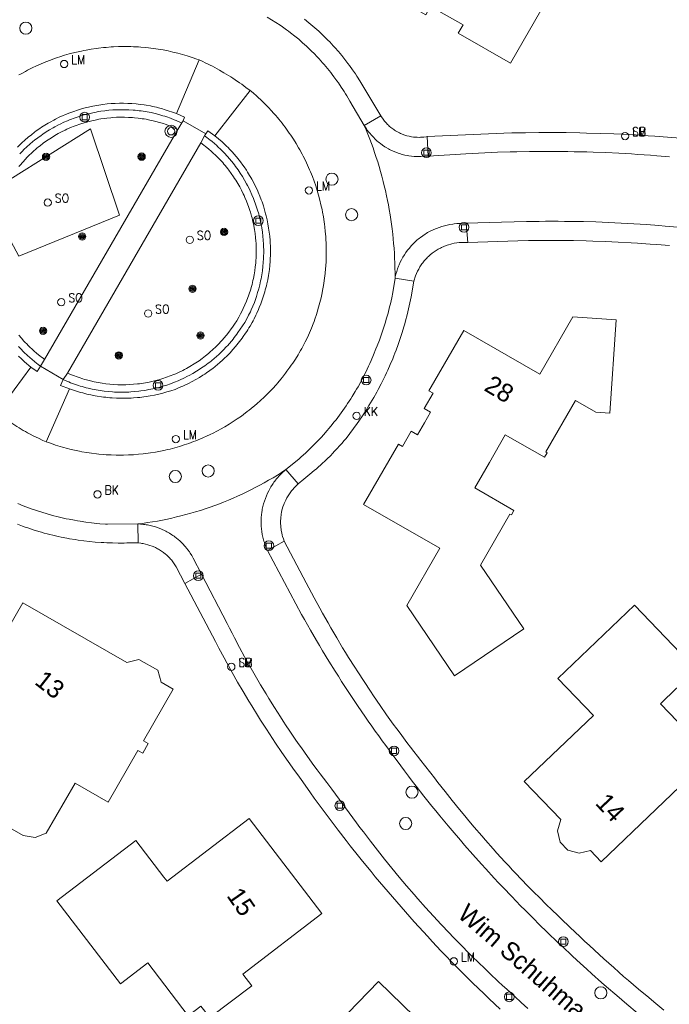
# Model space of a CAD drawing. Header units: metres. Extents: x 138165 to 154469, y 480134 to 494189.
# Tile 696 of 1056: x 146683 to 146728, y 487745 to 487813. Entities that reach past the tile are written whole.
import ezdxf

# ---------------------------------------------------------------- set-up
doc = ezdxf.new("R2010")
doc.units = ezdxf.units.M
doc.header["$LTSCALE"] = 0.001
doc.header["$MEASUREMENT"] = 0
for name, color, linetype, lineweight in [('Level 5', 7, 'Continuous', 0), ('TOP-L-topo objecten punt', 7, 'Continuous', 0), ('TOP-L-topo objecten vlak', 7, 'Continuous', 0), ('TOP-T-topo huisnummering naamgeving', 7, 'Continuous', 0)]:
    doc.layers.add(name, color=color, linetype=linetype, lineweight=lineweight)
doc.styles.add('Style-INTL_ISO', font='INTL_ISO.shx')
doc.styles.add('Style-STANDARD', font='STANDARD.shx')

# ---------------------------------------------------------------- blocks, each defined once
blk = doc.blocks.new('24')
at = {"layer": 'TOP-L-topo objecten punt', "color": 7, "linetype": 'Continuous', "lineweight": 0}
for radius in [0.025, 0.0182, 0.0115, 0.005]:
    blk.add_circle((0, 0), radius, dxfattribs=at)
blk = doc.blocks.new('129')
at = {"layer": 'TOP-L-topo objecten punt', "color": 7, "linetype": 'Continuous', "lineweight": 0}
blk.add_circle((0, 0), 0.025, dxfattribs=at)
at = {"layer": 'TOP-L-topo objecten punt', "color": 7, "linetype": 'Continuous', "lineweight": 0, "style": 'Style-STANDARD'}
blk.add_text('SO', height=0.06, dxfattribs=at).set_placement((0.0483, 0))
blk = doc.blocks.new('39')
at = {"layer": 'TOP-L-topo objecten punt', "color": 7, "linetype": 'Continuous', "lineweight": 0}
for p, q in [((0.0175, 0.0175), (-0.0175, 0.0175)), ((-0.0175, 0.0175), (-0.0175, -0.0175)), ((0.0175, 0.0175), (0.0175, -0.0175)), ((0.0175, -0.0175), (-0.0175, -0.0175))]:
    blk.add_line(p, q, dxfattribs=at)
blk.add_circle((0, 0), 0.0332, dxfattribs=at)
blk = doc.blocks.new('*U13')
at = {"layer": 'Level 5', "color": 7, "linetype": 'Continuous', "lineweight": 0}
blk.add_circle((0, 0), 0.0415, dxfattribs=at)
blk = doc.blocks.new('150')
at = {"layer": 'Level 5', "color": 7, "linetype": 'Continuous', "lineweight": 0}
blk.add_blockref('*U13', (0, 0), dxfattribs=at)
blk = doc.blocks.new('72')
at = {"layer": 'TOP-L-topo objecten punt', "color": 7, "linetype": 'Continuous', "lineweight": 0}
blk.add_circle((0, 0), 0.025, dxfattribs=at)
at = {"layer": 'TOP-L-topo objecten punt', "color": 7, "linetype": 'Continuous', "lineweight": 0, "style": 'Style-STANDARD'}
blk.add_text('BK', height=0.06, dxfattribs=at).set_placement((0.0483, 0))
blk = doc.blocks.new('16')
at = {"layer": 'TOP-L-topo objecten punt', "color": 7, "linetype": 'Continuous', "lineweight": 0}
blk.add_circle((0, 0), 0.025, dxfattribs=at)
at = {"layer": 'TOP-L-topo objecten punt', "color": 7, "linetype": 'Continuous', "lineweight": 0, "style": 'Style-STANDARD'}
blk.add_text('LM', height=0.06, dxfattribs=at).set_placement((0.0483, 0))
blk = doc.blocks.new('119')
at = {"layer": 'TOP-L-topo objecten punt', "color": 7, "linetype": 'Continuous', "lineweight": 0}
blk.add_circle((0, 0), 0.025, dxfattribs=at)
at = {"layer": 'TOP-L-topo objecten punt', "color": 7, "linetype": 'Continuous', "lineweight": 0, "style": 'Style-STANDARD'}
blk.add_text('KK', height=0.06, dxfattribs=at).set_placement((0.0483, 0))
blk = doc.blocks.new('175')
at = {"layer": 'TOP-L-topo objecten punt', "color": 7, "linetype": 'Continuous', "lineweight": 0}
blk.add_circle((0, 0), 0.025, dxfattribs=at)
at = {"layer": 'TOP-L-topo objecten punt', "color": 7, "linetype": 'Continuous', "lineweight": 0, "style": 'Style-STANDARD'}
blk.add_text('SB', height=0.06, dxfattribs=at).set_placement((0.0483, 0))
blk = doc.blocks.new('27')
at = {"layer": 'TOP-L-topo objecten punt', "color": 7, "linetype": 'Continuous', "lineweight": 0}
for radius in [0.0415, 0.025]:
    blk.add_circle((0, 0), radius, dxfattribs=at)

msp = doc.modelspace()

# ---------------------------------------------------------------- linework, layer by layer
at = {"layer": 'TOP-L-topo objecten vlak', "flags": 128}
for points in [[(146713.792, 487812.279), (146713.469, 487811.714), (146717.047, 487809.666), (146721.617, 487817.65), (146721.849, 487818.056), (146726.803, 487817.379), (146727.819, 487824.81), (146723.41, 487825.414), (146719.313, 487818.255), (146714.756, 487820.864), (146715.818, 487822.72), (146715.553, 487823.699), (146713.743, 487824.735), (146712.765, 487824.468), (146711.702, 487822.612), (146711.068, 487822.975), (146706.806, 487815.528), (146711.256, 487812.98), (146711.579, 487813.545), (146713.792, 487812.279)], [(146700.408, 487812.819), (146700.709, 487812.638), (146701.006, 487812.449), (146701.299, 487812.254), (146701.443, 487812.154), (146701.729, 487811.949), (146701.87, 487811.844), (146702.01, 487811.737), (146702.287, 487811.52), (146702.558, 487811.296), (146702.824, 487811.065), (146702.955, 487810.948), (146703.085, 487810.829), (146703.213, 487810.709), (146703.466, 487810.464), (146703.59, 487810.339), (146703.834, 487810.086), (146703.954, 487809.957), (146704.189, 487809.696), (146704.304, 487809.563), (146704.531, 487809.294), (146704.751, 487809.019), (146704.858, 487808.88), (146704.964, 487808.74), (146705.172, 487808.456), (146705.273, 487808.312), (146705.47, 487808.021), (146705.567, 487807.873), (146705.661, 487807.725), (146705.754, 487807.576), (146705.845, 487807.425), (146705.935, 487807.274), (146706.051, 487807.071), (146707.046, 487805.403)], [(146708.171, 487806.06), (146706.806, 487808.336), (146706.623, 487808.635), (146706.529, 487808.783), (146706.433, 487808.93), (146706.236, 487809.22), (146706.033, 487809.506), (146705.929, 487809.647), (146705.716, 487809.926), (146705.497, 487810.199), (146705.385, 487810.334), (146705.271, 487810.468), (146705.04, 487810.731), (146704.922, 487810.861), (146704.802, 487810.99), (146704.681, 487811.117), (146704.559, 487811.242), (146704.31, 487811.489), (146704.184, 487811.611), (146703.926, 487811.849), (146703.796, 487811.966), (146703.664, 487812.081), (146703.399, 487812.308), (146703.251, 487812.433), (146702.951, 487812.678)], [(146683.43, 487808.858), (146683.578, 487808.943), (146683.877, 487809.106), (146684.028, 487809.185), (146684.332, 487809.338), (146684.64, 487809.484), (146684.795, 487809.554), (146685.108, 487809.688), (146685.266, 487809.753), (146685.583, 487809.876), (146685.743, 487809.935), (146686.065, 487810.048), (146686.226, 487810.101), (146686.552, 487810.202), (146686.879, 487810.295), (146687.044, 487810.339), (146687.375, 487810.42), (146687.707, 487810.494), (146687.874, 487810.528), (146688.041, 487810.56), (146688.377, 487810.618), (146688.714, 487810.669), (146688.883, 487810.691), (146689.221, 487810.729), (146689.39, 487810.745), (146689.73, 487810.772), (146689.9, 487810.782), (146690.24, 487810.796), (146690.581, 487810.803), (146690.751, 487810.803), (146691.092, 487810.797), (146691.262, 487810.792), (146691.602, 487810.774), (146691.772, 487810.762), (146692.111, 487810.733), (146692.281, 487810.715), (146692.619, 487810.673), (146692.787, 487810.65), (146692.956, 487810.624), (146693.124, 487810.596), (146693.291, 487810.567), (146693.626, 487810.502), (146693.958, 487810.429), (146694.289, 487810.348), (146694.618, 487810.259), (146694.782, 487810.212), (146694.945, 487810.163), (146695.269, 487810.059), (146695.591, 487809.948), (146695.751, 487809.889)], [(146695.751, 487809.889), (146694.203, 487806.213)], [(146699.243, 487807.786), (146698.956, 487808.007), (146698.664, 487808.221), (146698.516, 487808.326), (146698.217, 487808.531), (146698.066, 487808.631), (146697.914, 487808.729), (146697.606, 487808.92), (146697.451, 487809.013), (146697.137, 487809.194), (146696.979, 487809.282), (146696.659, 487809.452), (146696.498, 487809.535), (146696.336, 487809.616), (146696.173, 487809.695), (146696.009, 487809.772), (146695.751, 487809.889)], [(146699.243, 487807.786), (146699.436, 487807.624), (146699.691, 487807.403), (146699.816, 487807.29), (146699.94, 487807.175), (146700.183, 487806.942), (146700.303, 487806.823), (146700.538, 487806.581), (146700.653, 487806.458), (146700.88, 487806.207), (146700.991, 487806.08), (146701.1, 487805.952), (146701.208, 487805.822), (146701.314, 487805.691), (146701.419, 487805.559), (146701.522, 487805.426), (146701.624, 487805.291), (146701.724, 487805.155), (146701.919, 487804.88), (146702.014, 487804.741), (146702.199, 487804.459), (146702.378, 487804.173), (146702.549, 487803.882), (146702.633, 487803.735), (146702.794, 487803.439), (146702.872, 487803.29), (146702.948, 487803.139), (146703.095, 487802.835), (146703.166, 487802.682), (146703.302, 487802.374), (146703.367, 487802.218), (146703.492, 487801.905), (146703.61, 487801.589), (146703.72, 487801.27), (146703.822, 487800.948), (146703.917, 487800.624), (146704.004, 487800.299), (146704.083, 487799.971), (146704.155, 487799.641), (146704.188, 487799.476), (146704.247, 487799.144), (146704.299, 487798.81), (146704.322, 487798.643), (146704.343, 487798.476), (146704.379, 487798.14), (146704.407, 487797.804), (146704.418, 487797.636), (146704.434, 487797.299), (146704.442, 487796.962), (146704.442, 487796.624), (146704.434, 487796.287), (146704.427, 487796.118), (146704.408, 487795.782), (146704.395, 487795.614), (146704.363, 487795.278), (146704.344, 487795.11), (146704.323, 487794.943), (146704.275, 487794.609), (146704.248, 487794.442), (146704.189, 487794.11), (146704.156, 487793.945), (146704.085, 487793.615), (146704.046, 487793.451), (146703.963, 487793.124), (146703.918, 487792.961), (146703.824, 487792.637), (146703.774, 487792.476), (146703.667, 487792.156), (146703.612, 487791.997), (146703.554, 487791.838), (146703.433, 487791.524), (146703.304, 487791.212), (146703.237, 487791.057), (146703.157, 487790.889), (146703.006, 487790.586), (146702.848, 487790.288), (146702.767, 487790.14), (146702.684, 487789.993), (146702.599, 487789.847), (146702.512, 487789.702), (146702.333, 487789.416), (146702.148, 487789.133), (146702.053, 487788.994), (146701.956, 487788.856), (146701.757, 487788.582), (146701.656, 487788.448), (146701.448, 487788.182), (146701.341, 487788.05), (146701.124, 487787.792), (146701.013, 487787.665), (146700.786, 487787.414), (146700.671, 487787.291), (146700.554, 487787.169), (146700.436, 487787.049), (146700.195, 487786.812), (146699.948, 487786.581), (146699.697, 487786.356), (146699.569, 487786.246), (146699.309, 487786.03), (146699.177, 487785.924), (146699.044, 487785.82), (146698.775, 487785.617), (146698.638, 487785.517), (146698.362, 487785.324), (146698.221, 487785.229), (146697.938, 487785.046), (146697.795, 487784.956), (146697.505, 487784.783), (146697.211, 487784.616), (146697.063, 487784.535), (146696.914, 487784.456), (146696.764, 487784.379), (146696.461, 487784.23), (146696.308, 487784.159), (146696, 487784.02), (146695.844, 487783.954), (146695.531, 487783.827), (146695.374, 487783.766), (146695.216, 487783.707), (146695.057, 487783.65), (146694.737, 487783.542), (146694.414, 487783.441), (146694.09, 487783.348), (146693.763, 487783.263), (146693.599, 487783.223), (146693.434, 487783.185), (146693.104, 487783.116), (146692.772, 487783.054), (146692.439, 487783), (146692.104, 487782.954), (146691.936, 487782.933), (146691.6, 487782.899), (146691.264, 487782.873), (146690.926, 487782.855), (146690.589, 487782.844), (146690.251, 487782.842), (146690.082, 487782.844), (146689.745, 487782.854), (146689.408, 487782.871), (146689.239, 487782.883), (146688.903, 487782.913), (146688.735, 487782.931), (146688.4, 487782.972), (146688.232, 487782.996), (146688.066, 487783.022), (146687.733, 487783.079), (146687.567, 487783.111), (146687.236, 487783.18), (146686.908, 487783.257), (146686.744, 487783.299), (146686.418, 487783.387), (146686.094, 487783.484), (146685.933, 487783.535), (146685.773, 487783.588), (146685.454, 487783.699), (146685.296, 487783.758)], [(146696.817, 487804.69), (146699.243, 487807.786)], [(146694.203, 487806.213), (146693.358, 487806.503), (146693.246, 487806.536), (146692.972, 487806.61), (146692.834, 487806.644), (146692.558, 487806.707), (146692.419, 487806.735), (146692.14, 487806.786), (146692, 487806.808), (146691.719, 487806.847), (146691.438, 487806.878), (146691.155, 487806.901), (146690.872, 487806.916), (146690.588, 487806.923), (146690.305, 487806.922), (146690.022, 487806.913), (146689.739, 487806.896), (146689.456, 487806.871), (146689.175, 487806.838), (146688.894, 487806.797), (146688.615, 487806.748), (146688.476, 487806.721), (146688.199, 487806.66), (146688.061, 487806.627), (146687.787, 487806.555), (146687.515, 487806.475), (146687.38, 487806.432), (146687.246, 487806.387), (146686.978, 487806.292), (146686.846, 487806.242), (146686.583, 487806.135), (146686.453, 487806.079), (146686.195, 487805.962), (146685.94, 487805.837), (146685.814, 487805.772), (146685.565, 487805.637), (146685.442, 487805.567), (146685.32, 487805.495), (146685.199, 487805.421), (146684.975, 487805.276), (146684.857, 487805.196), (146684.624, 487805.031), (146684.509, 487804.946), (146684.283, 487804.772), (146684.062, 487804.591), (146683.847, 487804.404), (146683.636, 487804.211), (146683.533, 487804.113), (146683.331, 487803.911)], [(146683.485, 487803.451), (146683.678, 487803.65), (146683.776, 487803.748), (146683.977, 487803.939), (146684.183, 487804.124), (146684.395, 487804.303), (146684.503, 487804.39), (146684.722, 487804.559), (146684.946, 487804.723), (146685.06, 487804.802), (146685.291, 487804.955), (146685.408, 487805.029), (146685.526, 487805.102), (146685.765, 487805.242), (146685.887, 487805.309), (146686.132, 487805.438), (146686.256, 487805.5), (146686.506, 487805.619), (146686.76, 487805.73), (146686.888, 487805.783), (146687.017, 487805.834), (146687.147, 487805.883), (146687.408, 487805.976), (146687.672, 487806.061), (146687.805, 487806.101), (146688.072, 487806.174), (146688.206, 487806.208), (146688.476, 487806.27), (146688.612, 487806.298), (146688.885, 487806.349), (146689.022, 487806.371), (146689.296, 487806.409), (146689.572, 487806.44), (146689.848, 487806.462), (146690.125, 487806.477), (146690.263, 487806.481), (146690.402, 487806.483), (146690.679, 487806.482), (146690.818, 487806.478), (146690.956, 487806.472), (146691.233, 487806.455), (146691.371, 487806.443), (146691.646, 487806.414), (146691.784, 487806.396), (146692.058, 487806.355), (146692.195, 487806.331), (146692.467, 487806.278), (146692.737, 487806.217), (146693.005, 487806.148), (146693.139, 487806.111), (146693.272, 487806.072), (146693.404, 487806.031), (146693.536, 487805.988), (146693.798, 487805.896), (146694.056, 487805.797), (146694.185, 487805.744), (146694.439, 487805.634), (146694.565, 487805.576)], [(146694.66, 487805.729), (146694.755, 487805.978), (146694.203, 487806.213)], [(146708.171, 487806.06), (146707.046, 487805.403)], [(146711.343, 487804.645), (146711.267, 487804.631), (146711.113, 487804.609), (146711.036, 487804.601), (146710.882, 487804.591), (146710.804, 487804.589), (146710.649, 487804.591), (146710.572, 487804.595), (146710.417, 487804.609), (146710.264, 487804.631), (146710.188, 487804.645), (146710.112, 487804.661), (146709.962, 487804.699), (146709.887, 487804.72), (146709.74, 487804.769), (146709.596, 487804.826), (146709.525, 487804.857), (146709.455, 487804.89), (146709.317, 487804.961), (146709.183, 487805.04), (146709.118, 487805.081), (146709.054, 487805.125), (146708.929, 487805.216), (146708.868, 487805.264), (146708.751, 487805.365), (146708.694, 487805.418), (146708.639, 487805.472), (146708.532, 487805.585), (146708.481, 487805.643), (146708.431, 487805.703), (146708.383, 487805.764), (146708.171, 487806.06)], [(146683.435, 487802.591), (146683.521, 487802.696), (146683.698, 487802.902), (146683.88, 487803.102), (146683.974, 487803.2), (146684.069, 487803.297), (146684.165, 487803.392), (146684.263, 487803.486), (146684.462, 487803.669), (146684.564, 487803.759), (146684.667, 487803.847), (146684.771, 487803.933), (146684.877, 487804.018), (146685.092, 487804.183), (146685.311, 487804.342), (146685.425, 487804.42), (146685.651, 487804.567), (146685.882, 487804.708), (146686.117, 487804.841), (146686.355, 487804.968), (146686.597, 487805.087), (146686.72, 487805.144), (146686.967, 487805.253), (146687.218, 487805.354), (146687.344, 487805.402), (146687.598, 487805.491), (146687.727, 487805.534), (146687.985, 487805.612), (146688.246, 487805.683), (146688.508, 487805.746), (146688.64, 487805.775), (146688.905, 487805.826), (146689.038, 487805.849), (146689.305, 487805.888), (146689.439, 487805.905), (146689.708, 487805.933), (146689.843, 487805.944), (146690.112, 487805.959), (146690.382, 487805.967), (146690.652, 487805.967), (146690.922, 487805.958), (146691.192, 487805.942), (146691.326, 487805.931), (146691.595, 487805.903), (146691.862, 487805.866), (146691.996, 487805.845), (146692.129, 487805.822), (146692.394, 487805.77), (146692.525, 487805.741), (146692.788, 487805.678), (146693.048, 487805.606), (146693.306, 487805.527), (146693.435, 487805.485), (146693.721, 487805.382), (146694.288, 487805.126)], [(146694.565, 487805.576), (146694.288, 487805.126)], [(146694.66, 487805.729), (146694.565, 487805.576)], [(146696.215, 487804.835), (146694.66, 487805.729)], [(146707.046, 487805.403), (146707.17, 487805.106), (146707.29, 487804.808), (146707.423, 487804.466), (146707.536, 487804.165), (146707.644, 487803.862), (146707.749, 487803.558), (146707.865, 487803.21), (146707.962, 487802.903), (146708.055, 487802.596), (146708.158, 487802.243), (146708.243, 487801.933), (146708.336, 487801.577), (146708.413, 487801.265), (146708.486, 487800.952), (146708.565, 487800.594), (146708.63, 487800.279), (146708.692, 487799.963), (146708.749, 487799.647), (146708.81, 487799.285), (146708.859, 487798.967), (146708.905, 487798.649), (146708.946, 487798.33), (146708.989, 487797.965), (146709.022, 487797.645), (146709.051, 487797.325), (146709.076, 487797.005), (146709.1, 487796.638), (146709.117, 487796.317), (146709.13, 487795.996), (146709.14, 487795.629), (146709.145, 487795.307), (146709.145, 487794.948)], [(146707.046, 487805.403), (146707.143, 487805.245), (146707.195, 487805.167), (146707.247, 487805.091), (146707.358, 487804.942), (146707.416, 487804.869), (146707.536, 487804.727), (146707.662, 487804.591), (146707.793, 487804.46), (146707.861, 487804.397), (146707.931, 487804.335), (146708.001, 487804.275), (146708.073, 487804.216), (146708.146, 487804.159), (146708.296, 487804.049), (146708.451, 487803.946), (146708.53, 487803.897), (146708.69, 487803.804), (146708.772, 487803.76), (146708.855, 487803.718), (146709.023, 487803.64), (146709.195, 487803.568), (146709.369, 487803.505), (146709.457, 487803.475), (146709.635, 487803.423), (146709.816, 487803.378), (146709.998, 487803.341), (146710.089, 487803.326), (146710.273, 487803.3), (146710.458, 487803.283), (146710.643, 487803.274), (146710.736, 487803.272), (146710.919, 487803.275), (146711.42, 487803.308)], [(146681.794, 487799.499), (146683.419, 487796.468), (146690.3, 487799.268), (146688.32, 487805.175), (146682.805, 487801.71)], [(146694.288, 487805.126), (146685.19, 487789.388)], [(146686.454, 487788.017), (146686.71, 487787.905), (146686.839, 487787.852), (146686.969, 487787.801), (146687.231, 487787.705), (146687.363, 487787.659), (146687.496, 487787.615), (146687.629, 487787.574), (146687.763, 487787.534), (146688.032, 487787.46), (146688.168, 487787.426), (146688.44, 487787.364), (146688.577, 487787.335), (146688.714, 487787.309), (146688.852, 487787.285), (146689.128, 487787.242), (146689.266, 487787.224), (146689.544, 487787.193), (146689.822, 487787.171), (146689.962, 487787.162), (146690.241, 487787.151), (146690.38, 487787.149), (146690.66, 487787.15), (146690.939, 487787.159), (146691.078, 487787.167), (146691.357, 487787.188), (146691.635, 487787.217), (146691.773, 487787.235), (146692.049, 487787.276), (146692.324, 487787.325), (146692.598, 487787.382), (146692.734, 487787.413), (146693.005, 487787.482), (146693.274, 487787.558), (146693.54, 487787.642), (146693.804, 487787.733), (146694.065, 487787.832), (146694.323, 487787.939), (146694.451, 487787.995), (146694.705, 487788.112), (146694.955, 487788.237), (146695.078, 487788.302), (146695.323, 487788.437), (146695.563, 487788.58), (146695.682, 487788.653), (146695.916, 487788.806), (146696.031, 487788.884), (146696.145, 487788.965), (146696.37, 487789.13), (146696.481, 487789.215), (146696.59, 487789.302), (146696.805, 487789.48), (146696.911, 487789.572), (146697.118, 487789.759), (146697.22, 487789.855), (146697.32, 487789.952), (146697.419, 487790.051), (146697.612, 487790.252), (146697.707, 487790.355), (146697.8, 487790.459), (146697.981, 487790.672), (146698.07, 487790.78), (146698.157, 487790.889), (146698.326, 487791.112), (146698.408, 487791.225), (146698.567, 487791.454), (146698.72, 487791.688), (146698.866, 487791.926), (146699.005, 487792.168), (146699.137, 487792.415), (146699.195, 487792.529), (146699.255, 487792.655), (146699.313, 487792.783), (146699.424, 487793.039), (146699.527, 487793.299), (146699.576, 487793.43), (146699.623, 487793.562), (146699.668, 487793.695), (146699.752, 487793.961), (146699.829, 487794.23), (146699.898, 487794.501), (146699.959, 487794.774), (146699.987, 487794.911), (146700.036, 487795.186), (146700.058, 487795.324), (146700.078, 487795.463), (146700.111, 487795.741), (146700.137, 487796.019), (146700.155, 487796.298), (146700.161, 487796.438), (146700.166, 487796.717), (146700.166, 487796.857), (146700.16, 487797.137), (146700.154, 487797.277), (146700.136, 487797.556), (146700.109, 487797.834), (146700.075, 487798.112), (146700.033, 487798.388), (146700.009, 487798.526), (146699.955, 487798.8), (146699.925, 487798.937), (146699.859, 487799.209), (146699.824, 487799.344), (146699.747, 487799.613), (146699.662, 487799.879), (146699.616, 487800.012), (146699.52, 487800.274), (146699.469, 487800.404), (146699.362, 487800.663), (146699.247, 487800.918), (146699.187, 487801.044), (146699.061, 487801.294), (146698.996, 487801.417), (146698.86, 487801.662), (146698.716, 487801.902), (146698.566, 487802.138), (146698.41, 487802.37), (146698.247, 487802.597), (146698.163, 487802.709), (146697.99, 487802.928), (146697.811, 487803.143), (146697.719, 487803.249), (146697.626, 487803.353), (146697.531, 487803.456), (146697.435, 487803.557), (146697.238, 487803.756), (146697.035, 487803.949), (146696.932, 487804.043), (146696.828, 487804.136), (146696.615, 487804.317), (146696.506, 487804.406), (146696.285, 487804.577), (146696.128, 487804.694)], [(146686.892, 487787.384), (146687.096, 487787.311), (146687.373, 487787.22), (146687.653, 487787.137), (146687.793, 487787.098), (146687.934, 487787.061), (146688.076, 487787.026), (146688.36, 487786.962), (146688.646, 487786.906), (146688.79, 487786.881), (146689.078, 487786.836), (146689.222, 487786.817), (146689.367, 487786.8), (146689.657, 487786.771), (146689.802, 487786.76), (146690.094, 487786.743), (146690.239, 487786.738), (146690.385, 487786.735), (146690.676, 487786.734), (146690.822, 487786.737), (146691.113, 487786.748), (146691.259, 487786.757), (146691.55, 487786.781), (146691.695, 487786.795), (146691.984, 487786.831), (146692.128, 487786.851), (146692.416, 487786.898), (146692.702, 487786.953), (146692.987, 487787.016), (146693.27, 487787.087), (146693.41, 487787.125), (146693.55, 487787.165), (146693.829, 487787.252), (146694.105, 487787.345), (146694.242, 487787.395), (146694.51, 487787.506), (146694.641, 487787.563), (146694.77, 487787.622), (146695.026, 487787.745), (146695.279, 487787.876), (146695.528, 487788.013), (146695.773, 487788.158), (146696.014, 487788.309), (146696.133, 487788.388), (146696.251, 487788.467), (146696.483, 487788.632), (146696.71, 487788.803), (146696.822, 487788.891), (146697.042, 487789.072), (146697.15, 487789.164), (146697.362, 487789.354), (146697.466, 487789.451), (146697.67, 487789.649), (146697.868, 487789.854), (146697.965, 487789.958), (146698.06, 487790.063), (146698.247, 487790.278), (146698.338, 487790.387), (146698.515, 487790.61), (146698.686, 487790.837), (146698.769, 487790.953), (146698.93, 487791.187), (146699.008, 487791.306), (146699.084, 487791.426), (146699.159, 487791.547), (146699.232, 487791.669), (146699.373, 487791.917), (146699.441, 487792.042), (146699.507, 487792.168), (146699.633, 487792.422), (146699.694, 487792.551), (146699.81, 487792.811), (146699.865, 487792.942), (146699.97, 487793.207), (146700.067, 487793.474), (146700.157, 487793.744), (146700.239, 487794.016), (146700.277, 487794.153), (146700.348, 487794.429), (146700.38, 487794.568), (146700.439, 487794.846), (146700.49, 487795.126), (146700.533, 487795.407), (146700.552, 487795.548), (146700.583, 487795.831), (146700.606, 487796.114), (146700.615, 487796.256), (146700.626, 487796.541), (146700.629, 487796.683), (146700.628, 487796.967), (146700.625, 487797.11), (146700.612, 487797.394), (146700.603, 487797.536), (146700.578, 487797.819), (146700.563, 487797.961), (146700.526, 487798.243), (146700.505, 487798.383), (146700.456, 487798.664), (146700.4, 487798.943), (146700.336, 487799.22), (146700.301, 487799.358), (146700.225, 487799.632), (146700.142, 487799.904), (146700.051, 487800.173), (146700.002, 487800.307), (146699.9, 487800.573), (146699.79, 487800.835), (146699.732, 487800.965), (146699.612, 487801.223), (146699.484, 487801.477), (146699.349, 487801.727), (146699.279, 487801.851), (146699.207, 487801.974), (146699.058, 487802.216), (146698.981, 487802.336), (146698.822, 487802.572), (146698.74, 487802.688), (146698.571, 487802.917), (146698.484, 487803.03), (146698.396, 487803.141), (146698.306, 487803.251), (146698.121, 487803.468), (146698.027, 487803.574), (146697.834, 487803.783), (146697.735, 487803.885), (146697.634, 487803.986), (146697.533, 487804.085), (146697.429, 487804.183), (146697.325, 487804.28), (146696.817, 487804.69)], [(146696.128, 487804.694), (146695.862, 487804.215)], [(146696.128, 487804.694), (146696.215, 487804.835)], [(146696.215, 487804.835), (146696.345, 487805.029), (146696.817, 487804.69)], [(146728.66, 487804.541), (146727.781, 487804.611), (146726.901, 487804.673), (146726.46, 487804.702), (146725.58, 487804.752), (146725.139, 487804.774), (146724.099, 487804.821), (146723.17, 487804.856), (146722.24, 487804.884), (146721.774, 487804.895), (146720.844, 487804.91), (146719.914, 487804.918), (146719.449, 487804.918), (146718.983, 487804.917), (146718.053, 487804.909), (146717.123, 487804.892), (146716.589, 487804.879), (146711.343, 487804.645)], [(146686.751, 487788.459), (146695.862, 487804.215)], [(146695.862, 487804.215), (146696.079, 487804.054), (146696.186, 487803.971), (146696.395, 487803.8), (146696.6, 487803.623), (146696.7, 487803.533), (146696.896, 487803.347), (146696.993, 487803.252), (146697.181, 487803.057), (146697.363, 487802.858), (146697.452, 487802.756), (146697.539, 487802.653), (146697.625, 487802.548), (146697.709, 487802.442), (146697.792, 487802.336), (146697.952, 487802.118), (146698.106, 487801.896), (146698.181, 487801.783), (146698.254, 487801.669), (146698.325, 487801.554), (146698.462, 487801.321), (146698.528, 487801.203), (146698.655, 487800.965), (146698.774, 487800.722), (146698.831, 487800.6), (146698.887, 487800.476), (146698.992, 487800.227), (146699.089, 487799.975), (146699.135, 487799.848), (146699.222, 487799.592), (146699.262, 487799.463), (146699.337, 487799.203), (146699.371, 487799.072), (146699.404, 487798.941), (146699.435, 487798.809), (146699.463, 487798.677), (146699.49, 487798.545), (146699.538, 487798.279), (146699.578, 487798.011), (146699.609, 487797.743), (146699.633, 487797.474), (146699.642, 487797.339), (146699.654, 487797.069), (146699.658, 487796.798), (146699.654, 487796.528), (146699.649, 487796.393), (146699.633, 487796.123), (146699.622, 487795.988), (146699.594, 487795.719), (146699.558, 487795.451), (146699.514, 487795.185), (146699.462, 487794.919), (146699.433, 487794.787), (146699.37, 487794.525), (146699.335, 487794.394), (146699.26, 487794.134), (146699.177, 487793.877), (146699.133, 487793.749), (146699.087, 487793.622), (146698.989, 487793.37), (146698.884, 487793.121), (146698.771, 487792.875), (146698.712, 487792.754), (146698.589, 487792.513), (146698.458, 487792.276), (146698.321, 487792.043), (146698.177, 487791.815), (146698.026, 487791.59), (146697.948, 487791.48), (146697.787, 487791.263), (146697.62, 487791.05), (146697.447, 487790.843), (146697.358, 487790.741), (146697.267, 487790.64), (146697.082, 487790.443), (146696.891, 487790.252), (146696.695, 487790.066), (146696.493, 487789.887), (146696.39, 487789.799), (146696.18, 487789.629), (146695.965, 487789.464), (146695.746, 487789.307), (146695.522, 487789.155), (146695.408, 487789.082), (146695.115, 487788.904), (146694.879, 487788.771), (146694.76, 487788.707), (146694.639, 487788.645), (146694.396, 487788.526), (146694.149, 487788.415), (146694.025, 487788.362), (146693.774, 487788.261), (146693.52, 487788.168), (146693.263, 487788.083), (146693.004, 487788.005), (146692.873, 487787.969), (146692.611, 487787.903), (146692.346, 487787.844), (146692.214, 487787.818), (146691.947, 487787.771), (146691.679, 487787.732), (146691.545, 487787.716), (146691.276, 487787.689), (146691.006, 487787.67), (146690.735, 487787.659), (146690.465, 487787.656), (146690.194, 487787.661), (146689.924, 487787.674), (146689.654, 487787.695), (146689.385, 487787.724), (146689.117, 487787.761), (146688.85, 487787.806), (146688.584, 487787.859), (146688.32, 487787.919), (146688.059, 487787.988), (146687.928, 487788.025), (146687.799, 487788.064), (146687.541, 487788.147), (146687.414, 487788.192), (146687.16, 487788.287), (146687.035, 487788.337), (146686.751, 487788.459)], [(146711.42, 487803.308), (146711.343, 487804.645)], [(146727.916, 487803.259), (146727.047, 487803.332), (146726.612, 487803.365), (146725.742, 487803.426), (146725.307, 487803.453), (146724.436, 487803.502), (146723.565, 487803.543), (146722.694, 487803.575), (146722.258, 487803.589), (146721.386, 487803.609), (146720.95, 487803.617), (146720.078, 487803.625), (146719.642, 487803.627), (146718.77, 487803.624), (146718.334, 487803.619), (146717.462, 487803.604), (146717.026, 487803.593), (146716.154, 487803.566), (146715.718, 487803.549), (146714.847, 487803.51), (146713.976, 487803.463), (146711.42, 487803.308)], [(146714.006, 487798.712), (146713.599, 487798.693), (146713.471, 487798.689), (146713.375, 487798.683), (146713.183, 487798.666), (146713.087, 487798.654), (146712.897, 487798.625), (146712.708, 487798.588), (146712.521, 487798.543), (146712.428, 487798.518), (146712.335, 487798.49), (146712.152, 487798.43), (146711.972, 487798.362), (146711.795, 487798.287), (146711.708, 487798.247), (146711.535, 487798.16), (146711.451, 487798.115), (146711.367, 487798.067), (146711.284, 487798.018), (146711.202, 487797.967), (146711.042, 487797.86), (146710.887, 487797.747), (146710.811, 487797.688), (146710.736, 487797.627), (146710.662, 487797.565), (146710.59, 487797.501), (146710.519, 487797.436), (146710.45, 487797.369), (146710.315, 487797.232), (146710.25, 487797.161), (146710.124, 487797.015), (146710.063, 487796.94), (146710.004, 487796.864), (146709.891, 487796.708), (146709.784, 487796.548), (146709.684, 487796.384), (146709.591, 487796.215), (146709.505, 487796.043), (146709.426, 487795.867), (146709.39, 487795.778), (146709.322, 487795.598), (146709.291, 487795.507), (146709.262, 487795.415), (146709.209, 487795.23), (146709.164, 487795.042), (146709.145, 487794.948)], [(146714.006, 487798.712), (146716.416, 487798.782), (146717.278, 487798.81), (146718.14, 487798.83), (146719.002, 487798.842), (146719.433, 487798.845), (146720.296, 487798.845), (146720.727, 487798.842), (146721.589, 487798.83), (146722.02, 487798.821), (146722.882, 487798.797), (146723.313, 487798.782), (146724.175, 487798.746), (146724.606, 487798.725), (146725.467, 487798.677), (146726.327, 487798.621), (146727.187, 487798.557), (146727.617, 487798.522), (146728.476, 487798.446)], [(146714.117, 487797.389), (146714.006, 487798.712)], [(146710.436, 487794.759), (146710.471, 487794.884), (146710.496, 487794.965), (146710.523, 487795.044), (146710.551, 487795.123), (146710.614, 487795.278), (146710.685, 487795.431), (146710.762, 487795.58), (146710.847, 487795.725), (146710.938, 487795.865), (146710.986, 487795.934), (146711.036, 487796.002), (146711.087, 487796.068), (146711.14, 487796.133), (146711.195, 487796.197), (146711.251, 487796.259), (146711.308, 487796.32), (146711.367, 487796.38), (146711.428, 487796.439), (146711.552, 487796.551), (146711.682, 487796.657), (146711.749, 487796.708), (146711.817, 487796.757), (146711.956, 487796.85), (146712.1, 487796.937), (146712.248, 487797.017), (146712.323, 487797.054), (146712.476, 487797.123), (146712.632, 487797.184), (146712.711, 487797.212), (146712.791, 487797.238), (146712.952, 487797.285), (146713.034, 487797.305), (146713.198, 487797.34), (146713.364, 487797.367), (146713.53, 487797.385), (146713.614, 487797.392), (146713.782, 487797.399), (146713.949, 487797.398), (146714.117, 487797.389)], [(146714.117, 487797.389), (146717.541, 487797.518), (146718.271, 487797.531), (146718.709, 487797.536), (146719.586, 487797.54), (146720.025, 487797.539), (146720.902, 487797.531), (146721.34, 487797.524), (146722.217, 487797.504), (146722.655, 487797.491), (146723.531, 487797.459), (146724.407, 487797.419), (146725.283, 487797.371), (146725.721, 487797.344), (146726.596, 487797.284), (146727.033, 487797.251), (146727.907, 487797.179)], [(146709.145, 487794.948), (146709.002, 487793.961), (146708.926, 487793.61), (146708.877, 487793.4), (146708.827, 487793.19), (146708.775, 487792.981), (146708.664, 487792.564), (146708.606, 487792.356), (146708.546, 487792.149), (146708.484, 487791.943), (146708.355, 487791.531), (146708.287, 487791.326), (146708.146, 487790.919), (146708.073, 487790.716), (146707.92, 487790.312), (146707.841, 487790.111), (146707.678, 487789.712), (146707.507, 487789.316), (146707.419, 487789.119), (146707.329, 487788.923), (146707.237, 487788.728), (146707.048, 487788.34), (146706.892, 487788.035), (146706.801, 487787.864), (146706.614, 487787.525), (146706.518, 487787.357), (146706.42, 487787.19), (146706.219, 487786.858), (146706.116, 487786.694), (146705.905, 487786.37), (146705.797, 487786.209), (146705.687, 487786.049), (146705.463, 487785.733), (146705.232, 487785.422), (146705.114, 487785.268), (146704.995, 487785.116), (146704.752, 487784.815), (146704.628, 487784.666), (146704.502, 487784.518), (146704.247, 487784.227), (146704.117, 487784.084), (146703.852, 487783.801), (146703.718, 487783.661), (146703.582, 487783.523), (146703.306, 487783.251), (146703.166, 487783.118), (146703.024, 487782.985), (146702.737, 487782.725), (146702.592, 487782.597), (146702.445, 487782.471), (146701.683, 487781.855)], [(146702.53, 487780.869), (146702.905, 487781.202), (146703.182, 487781.42), (146703.33, 487781.54), (146703.624, 487781.786), (146703.769, 487781.911), (146703.912, 487782.038), (146704.054, 487782.166), (146704.195, 487782.296), (146704.335, 487782.427), (146704.473, 487782.56), (146704.745, 487782.829), (146704.879, 487782.966), (146705.011, 487783.104), (146705.142, 487783.244), (146705.399, 487783.527), (146705.526, 487783.671), (146705.651, 487783.816), (146705.793, 487783.992), (146706.053, 487784.325), (146706.306, 487784.663), (146706.553, 487785.005), (146706.674, 487785.178), (146706.911, 487785.528), (146707.142, 487785.881), (146707.365, 487786.239), (146707.475, 487786.42), (146707.688, 487786.784), (146707.895, 487787.153), (146707.995, 487787.338), (146708.191, 487787.712), (146708.38, 487788.09), (146708.472, 487788.28), (146708.562, 487788.471), (146708.65, 487788.663), (146708.821, 487789.049), (146708.984, 487789.438), (146709.063, 487789.634), (146709.14, 487789.83), (146709.215, 487790.028), (146709.36, 487790.424), (146709.429, 487790.624), (146709.497, 487790.823), (146709.627, 487791.225), (146709.749, 487791.629), (146709.807, 487791.832), (146709.863, 487792.036), (146709.97, 487792.444), (146710.02, 487792.649), (146710.069, 487792.855), (146710.16, 487793.267), (146710.243, 487793.681), (146710.436, 487794.759)], [(146709.145, 487794.948), (146710.436, 487794.759)], [(146715.596, 487782.345), (146716.684, 487784.24), (146719.363, 487782.701), (146719.537, 487783.005), (146719.442, 487783.059), (146721.472, 487786.593), (146722.868, 487785.791), (146723.838, 487785.725), (146724.272, 487792.11), (146721.297, 487792.313), (146719.045, 487788.391), (146713.842, 487791.379), (146711.463, 487787.238), (146711.741, 487787.079), (146711.143, 487786.039), (146711.577, 487785.79), (146711.154, 487785.054), (146710.68, 487784.229), (146710.247, 487784.478), (146709.649, 487783.437), (146709.372, 487783.597), (146706.993, 487779.456), (146712.196, 487776.468), (146709.944, 487772.547), (146713.206, 487767.737), (146717.946, 487770.951), (146714.991, 487775.31), (146717.001, 487778.81), (146717.097, 487778.756), (146717.271, 487779.059), (146714.592, 487780.598), (146715.596, 487782.345)], [(146685.19, 487789.388), (146685.081, 487789.468), (146684.973, 487789.55), (146684.866, 487789.634), (146684.656, 487789.805), (146684.452, 487789.983), (146684.352, 487790.074), (146684.155, 487790.261), (146684.059, 487790.356), (146683.964, 487790.453), (146683.871, 487790.551), (146683.779, 487790.651), (146683.6, 487790.854), (146683.427, 487791.063)], [(146684.92, 487788.93), (146684.75, 487789.055), (146684.639, 487789.139), (146684.53, 487789.225), (146684.315, 487789.402), (146684.209, 487789.493), (146684.001, 487789.679), (146683.799, 487789.871), (146683.7, 487789.969), (146683.603, 487790.068), (146683.412, 487790.271)], [(146683.405, 487789.623), (146683.609, 487789.424), (146683.713, 487789.326), (146683.819, 487789.23), (146684.255, 487788.861)], [(146685.19, 487789.388), (146684.92, 487788.93)], [(146684.255, 487788.861), (146681.941, 487785.77)], [(146684.255, 487788.861), (146684.683, 487788.572), (146684.92, 487788.93)], [(146684.92, 487788.93), (146686.454, 487788.017)], [(146686.892, 487787.384), (146686.287, 487787.618), (146686.454, 487788.017)], [(146686.751, 487788.459), (146686.454, 487788.017)], [(146685.296, 487783.758), (146686.892, 487787.384)], [(146681.941, 487785.77), (146682.203, 487785.563), (146682.336, 487785.461), (146682.606, 487785.264), (146682.742, 487785.167), (146683.019, 487784.979), (146683.159, 487784.888), (146683.3, 487784.798), (146683.442, 487784.71), (146683.585, 487784.624), (146683.729, 487784.539), (146683.874, 487784.456), (146684.02, 487784.375), (146684.168, 487784.295), (146684.464, 487784.142), (146684.765, 487783.995), (146685.069, 487783.856), (146685.296, 487783.758)], [(146701.683, 487781.855), (146701.393, 487781.666), (146701.099, 487781.481), (146700.804, 487781.301), (146700.505, 487781.125), (146700.204, 487780.954), (146699.901, 487780.787), (146699.633, 487780.644), (146699.325, 487780.486), (146699.015, 487780.332), (146698.702, 487780.182), (146698.387, 487780.038), (146698.07, 487779.897), (146697.751, 487779.762), (146697.43, 487779.631), (146697.148, 487779.521), (146696.824, 487779.399), (146696.498, 487779.282), (146696.17, 487779.17), (146695.84, 487779.063), (146695.509, 487778.961), (146695.177, 487778.863), (146694.843, 487778.771), (146694.508, 487778.683), (146694.213, 487778.611), (146693.876, 487778.533), (146693.58, 487778.468), (146693.24, 487778.399), (146692.9, 487778.336), (146692.558, 487778.277), (146692.216, 487778.223), (146691.873, 487778.174), (146691.565, 487778.135)], [(146701.683, 487781.855), (146701.578, 487781.766), (146701.506, 487781.702), (146701.435, 487781.636), (146701.366, 487781.569), (146701.232, 487781.431), (146701.104, 487781.287), (146701.042, 487781.213), (146700.982, 487781.138), (146700.923, 487781.062), (146700.866, 487780.984), (146700.81, 487780.905), (146700.757, 487780.826), (146700.654, 487780.663), (146700.605, 487780.58), (146700.558, 487780.496), (146700.513, 487780.411), (146700.428, 487780.238), (146700.35, 487780.062), (146700.279, 487779.883), (146700.216, 487779.701), (146700.161, 487779.516), (146700.113, 487779.33), (146700.092, 487779.236), (146700.073, 487779.141), (146700.056, 487779.047), (146700.041, 487778.952), (146700.017, 487778.761), (146700.001, 487778.569), (146699.992, 487778.376), (146699.992, 487778.184), (146700, 487777.991), (146700.016, 487777.799), (146700.039, 487777.608), (146700.071, 487777.418), (146700.111, 487777.23), (146700.133, 487777.136), (146700.158, 487777.043), (146700.184, 487776.951), (146700.213, 487776.859), (146700.243, 487776.767), (146700.275, 487776.677), (146700.346, 487776.497), (146700.383, 487776.409), (146700.423, 487776.321)], [(146702.53, 487780.869), (146701.683, 487781.855)], [(146701.575, 487776.962), (146701.514, 487777.121), (146701.463, 487777.278), (146701.44, 487777.357), (146701.4, 487777.517), (146701.368, 487777.679), (146701.355, 487777.761), (146701.335, 487777.925), (146701.328, 487778.007), (146701.319, 487778.172), (146701.318, 487778.255), (146701.319, 487778.338), (146701.327, 487778.503), (146701.334, 487778.585), (146701.353, 487778.749), (146701.366, 487778.831), (146701.381, 487778.912), (146701.416, 487779.073), (146701.437, 487779.153), (146701.484, 487779.312), (146701.539, 487779.468), (146701.569, 487779.545), (146701.601, 487779.621), (146701.67, 487779.771), (146701.747, 487779.917), (146701.788, 487779.989), (146701.831, 487780.059), (146701.875, 487780.129), (146701.921, 487780.198), (146702.018, 487780.332), (146702.069, 487780.397), (146702.176, 487780.523), (146702.231, 487780.584), (146702.288, 487780.644), (146702.347, 487780.702), (146702.406, 487780.759), (146702.53, 487780.869)], [(146691.565, 487778.135), (146689.481, 487778.116), (146689.348, 487778.124), (146688.963, 487778.153), (146688.77, 487778.17), (146688.386, 487778.211), (146688.003, 487778.26), (146687.621, 487778.317), (146687.431, 487778.348), (146687.241, 487778.382), (146686.861, 487778.454), (146686.672, 487778.493), (146686.296, 487778.577), (146686.108, 487778.623), (146685.734, 487778.718), (146685.362, 487778.822), (146684.992, 487778.933), (146684.625, 487779.052), (146684.26, 487779.179), (146683.898, 487779.313), (146683.718, 487779.383), (146683.36, 487779.528)], [(146683.343, 487778.115), (146683.686, 487777.982), (146683.853, 487777.922), (146684.04, 487777.858), (146684.414, 487777.735), (146684.79, 487777.62), (146684.98, 487777.565), (146685.169, 487777.512), (146685.359, 487777.461), (146685.55, 487777.412), (146685.741, 487777.365), (146686.125, 487777.277), (146686.318, 487777.236), (146686.704, 487777.159), (146686.898, 487777.124), (146687.286, 487777.059), (146687.481, 487777.03), (146687.871, 487776.977), (146688.263, 487776.932), (146688.655, 487776.895), (146689.048, 487776.866), (146689.244, 487776.855), (146689.441, 487776.845), (146689.834, 487776.832), (146690.228, 487776.827), (146690.622, 487776.83), (146690.819, 487776.835), (146691.579, 487776.832)], [(146691.565, 487778.135), (146691.754, 487778.125), (146691.848, 487778.117), (146691.942, 487778.106), (146692.036, 487778.094), (146692.129, 487778.08), (146692.223, 487778.064), (146692.316, 487778.046), (146692.5, 487778.004), (146692.683, 487777.955), (146692.773, 487777.927), (146692.952, 487777.866), (146693.128, 487777.797), (146693.215, 487777.76), (146693.387, 487777.68), (146693.471, 487777.638), (146693.555, 487777.593), (146693.719, 487777.5), (146693.879, 487777.399), (146693.958, 487777.346), (146694.035, 487777.291), (146694.111, 487777.235), (146694.186, 487777.177), (146694.332, 487777.057), (146694.403, 487776.995), (146694.473, 487776.931), (146694.541, 487776.866), (146694.674, 487776.731), (146694.738, 487776.661), (146694.8, 487776.59), (146694.921, 487776.445), (146694.979, 487776.37), (146695.09, 487776.217), (146695.143, 487776.139), (146695.245, 487775.979), (146695.345, 487775.804), (146695.912, 487774.689)], [(146691.579, 487776.832), (146691.565, 487778.135)], [(146691.579, 487776.832), (146691.757, 487776.814), (146691.838, 487776.802), (146691.918, 487776.789), (146692.078, 487776.756), (146692.235, 487776.715), (146692.391, 487776.667), (146692.544, 487776.611), (146692.619, 487776.58), (146692.768, 487776.513), (146692.913, 487776.438), (146692.984, 487776.399), (146693.123, 487776.314), (146693.191, 487776.269), (146693.324, 487776.174), (146693.452, 487776.073), (146693.514, 487776.02), (146693.634, 487775.91), (146693.748, 487775.794), (146693.803, 487775.734), (146693.857, 487775.672), (146693.909, 487775.609), (146694.008, 487775.48), (146694.055, 487775.414), (146694.145, 487775.278), (146694.187, 487775.208), (146694.769, 487774.05)], [(146700.423, 487776.321), (146701.575, 487776.962)], [(146727.529, 487744.864), (146726.832, 487745.433), (146726.486, 487745.72), (146725.797, 487746.299), (146725.113, 487746.883), (146724.773, 487747.178), (146724.435, 487747.474), (146724.098, 487747.772), (146723.427, 487748.371), (146723.094, 487748.673), (146722.431, 487749.282), (146722.102, 487749.588), (146721.774, 487749.896), (146721.123, 487750.516), (146720.477, 487751.142), (146720.181, 487751.433), (146719.957, 487751.647), (146719.391, 487752.195), (146719.11, 487752.472), (146718.553, 487753.029), (146718.276, 487753.31), (146717.727, 487753.875), (146717.454, 487754.16), (146717.183, 487754.447), (146716.914, 487754.734), (146716.646, 487755.023), (146716.114, 487755.605), (146715.851, 487755.898), (146715.328, 487756.488), (146715.069, 487756.785), (146714.555, 487757.383), (146714.301, 487757.684), (146713.796, 487758.29), (146713.546, 487758.595), (146713.051, 487759.208), (146712.562, 487759.827), (146712.079, 487760.45), (146711.84, 487760.763), (146711.603, 487761.078), (146711.16, 487761.63), (146710.917, 487761.937), (146710.675, 487762.246), (146710.435, 487762.556), (146710.196, 487762.867), (146709.959, 487763.179), (146709.49, 487763.807), (146709.258, 487764.123), (146709.028, 487764.44), (146708.572, 487765.078), (146708.122, 487765.72), (146707.679, 487766.367), (146707.46, 487766.692), (146707.027, 487767.346), (146706.6, 487768.004), (146706.39, 487768.334), (146705.973, 487768.999), (146705.768, 487769.332), (146705.564, 487769.667), (146705.161, 487770.34), (146704.766, 487771.017), (146704.57, 487771.357), (146704.185, 487772.04), (146703.995, 487772.382), (146703.62, 487773.071), (146703.435, 487773.417), (146703.252, 487773.763), (146703.071, 487774.111), (146701.575, 487776.962)], [(146725.686, 487744.687), (146724.989, 487745.27), (146724.642, 487745.564), (146724.296, 487745.86), (146723.609, 487746.455), (146723.267, 487746.755), (146722.588, 487747.36), (146722.25, 487747.665), (146721.579, 487748.278), (146721.245, 487748.587), (146720.582, 487749.21), (146720.252, 487749.523), (146719.597, 487750.154), (146718.961, 487750.776), (146718.652, 487751.082), (146718.037, 487751.698), (146717.732, 487752.008), (146717.126, 487752.633), (146716.526, 487753.263), (146716.228, 487753.58), (146715.932, 487753.898), (146715.343, 487754.539), (146715.051, 487754.861), (146714.472, 487755.51), (146713.898, 487756.164), (146713.614, 487756.493), (146713.049, 487757.155), (146712.769, 487757.488), (146712.214, 487758.158), (146711.939, 487758.495), (146711.665, 487758.833), (146711.393, 487759.172), (146711.122, 487759.513), (146710.585, 487760.198), (146710.319, 487760.542), (146710.055, 487760.887), (146709.792, 487761.234), (146709.531, 487761.582), (146709.014, 487762.281), (146708.757, 487762.633), (146708.513, 487762.963), (146708.271, 487763.295), (146708.03, 487763.628), (146707.791, 487763.962), (146707.554, 487764.297), (146707.318, 487764.633), (146707.084, 487764.97), (146706.621, 487765.648), (146706.164, 487766.331), (146705.939, 487766.674), (146705.492, 487767.363), (146705.271, 487767.709), (146705.052, 487768.056), (146704.619, 487768.754), (146704.193, 487769.456), (146703.982, 487769.809), (146703.774, 487770.162), (146703.361, 487770.872), (146702.956, 487771.586), (146702.755, 487771.945), (146702.36, 487772.665), (146701.972, 487773.389), (146700.423, 487776.321)], [(146694.769, 487774.05), (146695.912, 487774.689)], [(146695.912, 487774.689), (146697.669, 487771.321), (146697.834, 487770.993), (146698.001, 487770.666), (146698.17, 487770.34), (146698.513, 487769.69), (146698.863, 487769.044), (146699.04, 487768.723), (146699.22, 487768.402), (146699.584, 487767.764), (146699.954, 487767.13), (146700.332, 487766.5), (146700.523, 487766.187), (146700.911, 487765.563), (146701.306, 487764.944), (146701.506, 487764.635), (146701.708, 487764.328), (146701.911, 487764.023), (146702.322, 487763.414), (146702.53, 487763.111), (146702.74, 487762.81), (146703.165, 487762.211), (146703.596, 487761.616), (146703.814, 487761.32), (146704.033, 487761.026), (146704.477, 487760.441), (146704.831, 487759.984), (146706.513, 487757.69), (146706.747, 487757.373), (146706.983, 487757.058), (146707.46, 487756.431), (146707.943, 487755.808), (146708.433, 487755.19), (146708.928, 487754.578), (146709.43, 487753.97), (146709.938, 487753.368), (146710.452, 487752.771), (146710.712, 487752.474), (146711.235, 487751.885), (146711.499, 487751.592), (146711.764, 487751.301), (146712.299, 487750.722), (146712.84, 487750.149), (146713.112, 487749.865), (146713.386, 487749.582), (146713.662, 487749.3), (146714.217, 487748.741), (146714.497, 487748.463), (146714.778, 487748.187), (146715.345, 487747.64), (146715.63, 487747.368), (146716.205, 487746.829), (146716.494, 487746.561), (146716.785, 487746.295), (146717.329, 487745.805), (146717.774, 487745.386), (146718.221, 487744.968)], [(146694.769, 487774.05), (146696.879, 487770.08), (146697.11, 487769.636), (146697.466, 487768.968), (146697.647, 487768.635), (146698.014, 487767.972), (146698.387, 487767.314), (146698.768, 487766.659), (146699.155, 487766.008), (146699.352, 487765.684), (146699.749, 487765.04), (146699.951, 487764.719), (146700.359, 487764.081), (146700.773, 487763.447), (146700.983, 487763.132), (146701.408, 487762.505), (146701.839, 487761.882), (146702.277, 487761.264), (146702.498, 487760.957), (146702.834, 487760.477), (146703.359, 487759.737), (146703.624, 487759.37), (146704.159, 487758.637), (146704.429, 487758.273), (146704.974, 487757.548), (146705.249, 487757.187), (146705.803, 487756.469), (146706.082, 487756.112), (146706.646, 487755.402), (146706.93, 487755.049), (146707.503, 487754.346), (146707.792, 487753.996), (146708.082, 487753.648), (146708.667, 487752.955), (146708.962, 487752.611), (146709.557, 487751.926), (146709.856, 487751.586), (146710.459, 487750.909), (146710.763, 487750.572), (146711.376, 487749.903), (146711.684, 487749.571), (146712.305, 487748.91), (146712.618, 487748.582), (146713.013, 487748.172), (146713.375, 487747.806), (146714.104, 487747.077), (146714.47, 487746.715), (146715.207, 487745.994), (146715.578, 487745.636), (146716.323, 487744.925)], [(146680.846, 487758.461), (146683.718, 487756.811), (146684.545, 487756.682), (146685.305, 487756.975), (146687.272, 487760.4), (146689.535, 487759.1), (146691.565, 487762.634), (146691.895, 487762.444), (146692.273, 487763.103), (146691.944, 487763.293), (146693.974, 487766.826), (146693.15, 487767.299), (146692.929, 487768.119), (146691.628, 487768.866), (146690.809, 487768.644), (146683.698, 487772.729), (146682.752, 487771.081)], [(146729.736, 487768.182), (146725.512, 487772.582), (146720.282, 487767.562), (146722.705, 487765.037), (146717.98, 487760.501), (146720.473, 487757.904), (146720.261, 487757.132), (146720.438, 487756.352), (146720.957, 487755.811), (146721.729, 487755.603), (146722.509, 487755.783), (146723.243, 487755.018), (146730.746, 487762.22), (146727.283, 487765.827), (146727.572, 487766.104), (146729.736, 487768.182)], [(146699.171, 487757.983), (146693.562, 487753.695), (146693.349, 487753.973), (146691.436, 487756.476), (146686.034, 487752.346), (146690.37, 487746.674), (146692.245, 487748.107), (146695.014, 487744.484), (146695.88, 487745.146), (146696.487, 487744.352), (146699.347, 487746.538), (146698.74, 487747.332), (146704.151, 487751.468), (146699.171, 487757.983)], [(146708.016, 487746.818), (146704.554, 487743.245), (146700.223, 487738.774), (146703.833, 487735.277), (146702.163, 487733.553), (146706.841, 487729.02), (146713.445, 487735.837), (146713.194, 487736.081), (146712.15, 487735.003), (146710.355, 487736.743), (146710.807, 487737.21), (146710.86, 487738.342), (146710.932, 487738.272), (146713.79, 487741.223), (146708.016, 487746.818)]]:
    msp.add_lwpolyline(points, dxfattribs=at)

# ---------------------------------------------------------------- block references
at = {"layer": 'TOP-L-topo objecten punt', "xscale": 10, "yscale": 10, "zscale": 10}
for name, p in [('150', (146683.904, 487812.064)), ('16', (146686.528, 487809.608)), ('39', (146687.933, 487805.972)), ('27', (146693.833, 487805.002)), ('175', (146724.87, 487804.676)), ('16', (146724.87, 487804.668)), ('24', (146685.286, 487803.254)), ('24', (146691.824, 487803.268)), ('39', (146711.292, 487803.539)), ('150', (146704.832, 487801.728)), ('16', (146703.26, 487800.958)), ('129', (146685.402, 487800.125)), ('150', (146706.176, 487799.296)), ('39', (146699.796, 487798.888)), ('39', (146713.863, 487798.436)), ('24', (146687.757, 487797.801)), ('129', (146695.114, 487797.581)), ('24', (146697.457, 487798.116)), ('129', (146686.329, 487793.308)), ('24', (146695.304, 487794.22)), ('129', (146692.265, 487792.536)), ('24', (146685.083, 487791.347)), ('24', (146695.844, 487791.027)), ('24', (146690.259, 487789.667)), ('39', (146692.949, 487787.615)), ('39', (146707.172, 487787.978)), ('119', (146706.517, 487785.531)), ('16', (146694.165, 487783.942)), ('150', (146694.128, 487781.376)), ('150', (146696.368, 487781.76)), ('72', (146688.807, 487780.159)), ('39', (146700.52, 487776.647)), ('39', (146695.695, 487774.592)), ('175', (146697.953, 487768.354)), ('16', (146697.953, 487768.354)), ('39', (146709.081, 487762.606)), ('150', (146710.304, 487759.776)), ('39', (146705.372, 487758.857)), ('150', (146709.872, 487757.632)), ('39', (146720.645, 487749.554)), ('16', (146713.161, 487748.204)), ('39', (146716.949, 487745.776)), ('150', (146723.216, 487746.048))]:
    msp.add_blockref(name, p, dxfattribs=at)

# ---------------------------------------------------------------- texts
at = {"layer": 'TOP-T-topo huisnummering naamgeving', "style": 'Style-INTL_ISO'}
for s, rotation, p in [('28', 329.1, (146715.161, 487787.308)), ('13', 322, (146684.441, 487767.224)), ('14', 313.1, (146722.775, 487758.985)), ('15', 304.8, (146697.593, 487752.695)), ('Wim Schuhmacherhof', 319, (146713.344, 487751.292))]:
    msp.add_text(s, height=1.25, rotation=rotation, dxfattribs=at).set_placement(p)

doc.saveas('drawing.dxf')
